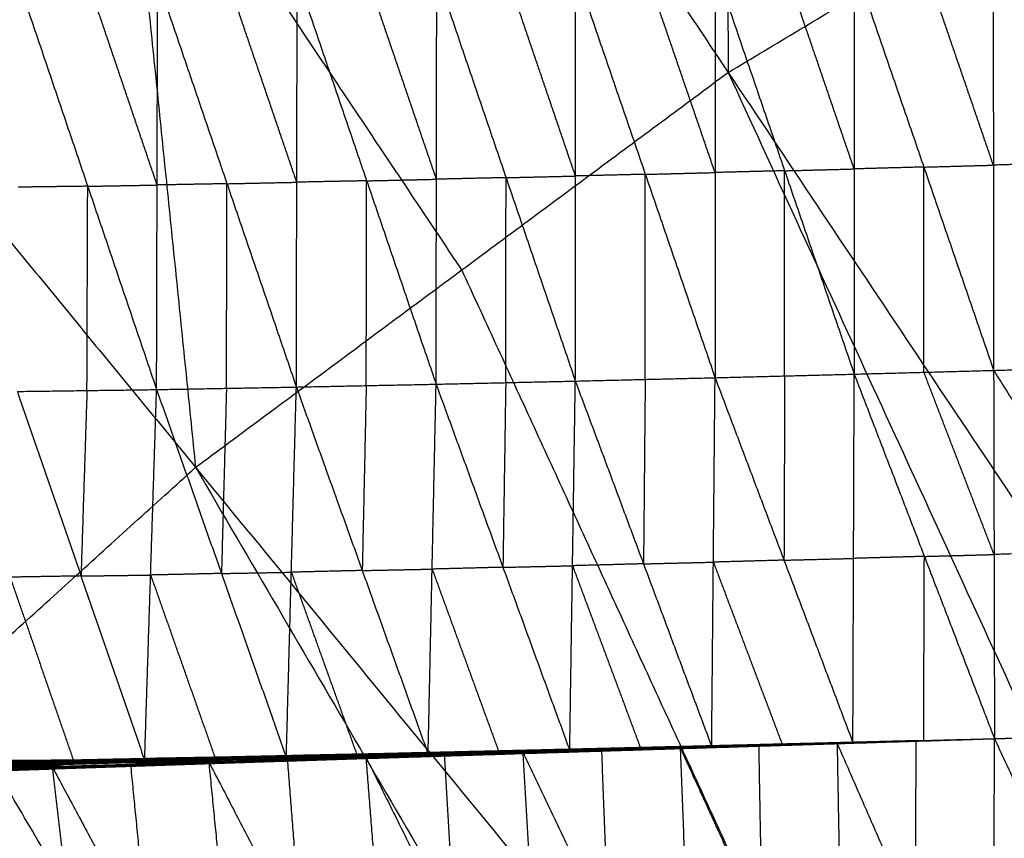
# Model space of a CAD drawing. Header units: millimetres. Extents: x -106 to 110, y -96 to 120.
# Tile 334 of 656: x -26.53 to -20.27, y 42.78 to 47.98. Entities that reach past the tile are written whole.
import ezdxf

# ---------------------------------------------------------------- set-up
doc = ezdxf.new("R2010")
doc.units = ezdxf.units.MM
doc.header["$MEASUREMENT"] = 0
doc.layers.add('Default', color=7, linetype='Continuous', true_color=0x000000)

msp = doc.modelspace()

# ---------------------------------------------------------------- linework, layer by layer
at = {"layer": 'Default'}
for points in [[(-22.0594, 56.629, 3.8611), (-22.0429, 52.1359, 3.8351), (-22.0265, 47.6429, 3.8092)], [(-26.3232, 54.0734, 3.8611), (-25.8664, 49.6036, 3.8351), (-25.4096, 45.1337, 3.8092)], [(-26.3232, 54.0734, 3.8611), (-24.1748, 50.8581, 3.8351), (-22.0265, 47.6429, 3.8092)], [(-30.316, 51.1122, 3.8611), (-27.8628, 48.1229, 3.8351), (-25.4096, 45.1337, 3.8092)], [(-22.0265, 47.6429, 3.8092), (-20.2201, 48.7256, 3.8092), (-18.4137, 49.8083, 3.8092)], [(-23.718, 46.3883, 3.8092), (-24.7922, 47.9959, 3.8222), (-25.8664, 49.6036, 3.8351)], [(-20.3431, 48.3573, -2.7569), (-20.3416, 47.0536, -2.2659), (-20.34, 45.7498, -1.7748)], [(-20.3431, 48.3573, -2.7569), (-19.7745, 47.0705, -2.2668), (-19.206, 45.7836, -1.7767)], [(-22.9972, 45.6818, -1.7775), (-22.9964, 46.9847, -2.2736), (-22.9956, 48.2875, -2.7696)], [(-22.9956, 48.2875, -2.7696), (-22.5526, 46.9954, -2.273), (-22.1096, 45.7032, -1.7765)], [(-22.1097, 47.0066, -2.2704), (-22.3312, 47.6527, -2.5187), (-22.5527, 48.2987, -2.767)], [(-22.1098, 48.3099, -2.7644), (-22.1097, 47.0066, -2.2704), (-22.1096, 45.7032, -1.7765)], [(-22.1098, 48.3099, -2.7644), (-21.6677, 47.0179, -2.2698), (-21.2256, 45.7259, -1.7752)], [(-21.2263, 47.0296, -2.2674), (-21.4474, 47.6756, -2.5147), (-21.6685, 48.3216, -2.762)], [(-21.2271, 48.3332, -2.7596), (-21.2263, 47.0296, -2.2674), (-21.2256, 45.7259, -1.7752)], [(-21.2271, 48.3332, -2.7596), (-20.7835, 47.0415, -2.2672), (-20.34, 45.7498, -1.7748)], [(-20.3416, 47.0536, -2.2659), (-20.5633, 47.6994, -2.5121), (-20.7851, 48.3453, -2.7583)], [(-25.6571, 45.6278, -1.7698), (-25.6538, 46.9274, -2.2708), (-25.6504, 48.2271, -2.7718)], [(-25.6504, 48.2271, -2.7718), (-25.2099, 46.9356, -2.2735), (-24.7694, 45.644, -1.7751)], [(-24.7666, 46.9452, -2.275), (-24.9868, 47.591, -2.5242), (-25.2071, 48.2367, -2.7734)], [(-24.7694, 45.644, -1.7751), (-24.7666, 46.9452, -2.275), (-24.7637, 48.2463, -2.7749)], [(-24.7637, 48.2463, -2.7749), (-24.3227, 46.9542, -2.2762), (-23.8816, 45.662, -1.7774)], [(-23.8795, 46.9642, -2.2755), (-24.1, 47.6103, -2.5249), (-24.3206, 48.2564, -2.7743)], [(-23.8816, 45.662, -1.7774), (-23.8795, 46.9642, -2.2755), (-23.8774, 48.2664, -2.7737)], [(-23.8774, 48.2664, -2.7737), (-23.4373, 46.9741, -2.2756), (-22.9972, 45.6818, -1.7775)], [(-22.9964, 46.9847, -2.2736), (-23.2164, 47.6308, -2.5226), (-23.4365, 48.2769, -2.7716)], [(-26.5324, 48.2113, -2.7622), (-26.0947, 46.9195, -2.266), (-25.6571, 45.6278, -1.7698)], [(-25.6538, 46.9274, -2.2708), (-25.8726, 47.5733, -2.5189), (-26.0914, 48.2192, -2.767)], [(-25.4096, 45.1337, 3.8092), (-23.718, 46.3883, 3.8092), (-22.0265, 47.6429, 3.8092)], [(-22.0265, 47.6429, 3.8092), (-18.5585, 40.1014, 3.779), (-15.0905, 32.5599, 3.7488)], [(-22.0265, 47.6429, 3.8092), (-17.508, 40.8805, 3.779), (-12.9895, 34.1181, 3.7488)], [(-20.7835, 47.0415, -2.2672), (-21.0049, 47.0356, -2.2673), (-21.2263, 47.0296, -2.2674)], [(-20.7835, 47.0415, -2.2672), (-20.5625, 47.0475, -2.2665), (-20.3416, 47.0536, -2.2659)], [(-20.7828, 45.7379, -1.775), (-20.7832, 46.3897, -2.0211), (-20.7835, 47.0415, -2.2672)], [(-19.7745, 47.0705, -2.2668), (-20.058, 47.062, -2.2663), (-20.3416, 47.0536, -2.2659)], [(-23.4373, 46.9741, -2.2756), (-23.6584, 46.9691, -2.2756), (-23.8795, 46.9642, -2.2755)], [(-23.4394, 45.6719, -1.7774), (-23.4383, 46.323, -2.0265), (-23.4373, 46.9741, -2.2756)], [(-23.4373, 46.9741, -2.2756), (-23.2169, 46.9794, -2.2746), (-22.9964, 46.9847, -2.2736)], [(-22.5526, 46.9954, -2.273), (-22.7745, 46.99, -2.2733), (-22.9964, 46.9847, -2.2736)], [(-22.5534, 45.6925, -1.777), (-22.553, 46.3439, -2.025), (-22.5526, 46.9954, -2.273)], [(-22.5526, 46.9954, -2.273), (-22.3312, 47.001, -2.2717), (-22.1097, 47.0066, -2.2704)], [(-21.6677, 47.0179, -2.2698), (-21.8887, 47.0123, -2.2701), (-22.1097, 47.0066, -2.2704)], [(-21.6677, 47.0179, -2.2698), (-21.447, 47.0238, -2.2686), (-21.2263, 47.0296, -2.2674)], [(-21.6676, 45.7146, -1.7759), (-21.6677, 46.3663, -2.0228), (-21.6677, 47.0179, -2.2698)], [(-26.0947, 46.9195, -2.266), (-26.3159, 46.9166, -2.2636), (-26.537, 46.9136, -2.2612)], [(-26.0994, 45.6218, -1.765), (-26.0971, 46.2707, -2.0155), (-26.0947, 46.9195, -2.266)], [(-26.0947, 46.9195, -2.266), (-25.8743, 46.9235, -2.2684), (-25.6538, 46.9274, -2.2708)], [(-25.2099, 46.9356, -2.2735), (-25.4318, 46.9315, -2.2721), (-25.6538, 46.9274, -2.2708)], [(-25.2133, 45.6359, -1.7725), (-25.2116, 46.2857, -2.023), (-25.2099, 46.9356, -2.2735)], [(-25.2099, 46.9356, -2.2735), (-24.9882, 46.9404, -2.2743), (-24.7666, 46.9452, -2.275)], [(-24.3227, 46.9542, -2.2762), (-24.5446, 46.9497, -2.2756), (-24.7666, 46.9452, -2.275)], [(-24.3255, 45.653, -1.7763), (-24.3241, 46.3036, -2.0262), (-24.3227, 46.9542, -2.2762)], [(-24.3227, 46.9542, -2.2762), (-24.1011, 46.9592, -2.2758), (-23.8795, 46.9642, -2.2755)], [(-20.2501, 38.8468, 3.779), (-21.9841, 42.6175, 3.7941), (-23.718, 46.3883, 3.8092)], [(-20.34, 45.7498, -1.7748), (-19.773, 45.7667, -1.7758), (-19.206, 45.7836, -1.7767)], [(-22.1096, 45.7032, -1.7765), (-21.6676, 45.7146, -1.7759), (-21.2256, 45.7259, -1.7752)], [(-21.234, 43.3843, 0.0613), (-21.2298, 44.5551, -0.857), (-21.2256, 45.7259, -1.7752)], [(-21.2256, 45.7259, -1.7752), (-20.7828, 45.7379, -1.775), (-20.34, 45.7498, -1.7748)], [(-21.2256, 45.7259, -1.7752), (-20.7802, 44.5678, -0.858), (-20.3347, 43.4097, 0.0592)], [(-20.3374, 44.5798, -0.8578), (-20.5601, 45.1588, -1.3164), (-20.7828, 45.7379, -1.775)], [(-20.34, 45.7498, -1.7748), (-20.3374, 44.5798, -0.8578), (-20.3347, 43.4097, 0.0592)], [(-20.34, 45.7498, -1.7748), (-19.618, 44.6019, -0.8592), (-18.8959, 43.4539, 0.0564)], [(-24.7694, 45.644, -1.7751), (-24.3255, 45.653, -1.7763), (-23.8816, 45.662, -1.7774)], [(-23.9322, 43.3121, 0.0685), (-23.9069, 44.4871, -0.8544), (-23.8816, 45.662, -1.7774)], [(-23.8816, 45.662, -1.7774), (-23.4394, 45.6719, -1.7774), (-22.9972, 45.6818, -1.7775)], [(-23.8816, 45.662, -1.7774), (-23.4572, 44.4986, -0.8557), (-23.0327, 43.3351, 0.0659)], [(-23.4394, 45.6719, -1.7774), (-23.4483, 45.0852, -1.3166), (-23.4572, 44.4986, -0.8557)], [(-23.0327, 43.3351, 0.0659), (-23.015, 44.5084, -0.8558), (-22.9972, 45.6818, -1.7775)], [(-22.9972, 45.6818, -1.7775), (-22.5534, 45.6925, -1.777), (-22.1096, 45.7032, -1.7765)], [(-22.9972, 45.6818, -1.7775), (-22.5642, 44.5206, -0.857), (-22.1311, 43.3594, 0.0635)], [(-22.5534, 45.6925, -1.777), (-22.5588, 45.1065, -1.317), (-22.5642, 44.5206, -0.857)], [(-22.1311, 43.3594, 0.0635), (-22.1204, 44.5313, -0.8565), (-22.1096, 45.7032, -1.7765)], [(-22.1096, 45.7032, -1.7765), (-21.6718, 44.5438, -0.8576), (-21.234, 43.3843, 0.0613)], [(-21.6676, 45.7146, -1.7759), (-21.6697, 45.1292, -1.3167), (-21.6718, 44.5438, -0.8576)], [(-26.5417, 45.6159, -1.7602), (-26.0994, 45.6218, -1.765), (-25.6571, 45.6278, -1.7698)], [(-26.5417, 45.6159, -1.7602), (-26.1373, 44.4434, -0.843), (-25.733, 43.271, 0.0742)], [(-26.0994, 45.6218, -1.765), (-26.1184, 45.0326, -1.304), (-26.1373, 44.4434, -0.843)], [(-25.733, 43.271, 0.0742), (-25.6951, 44.4494, -0.8478), (-25.6571, 45.6278, -1.7698)], [(-25.6571, 45.6278, -1.7698), (-25.2133, 45.6359, -1.7725), (-24.7694, 45.644, -1.7751)], [(-25.6571, 45.6278, -1.7698), (-25.2451, 44.4592, -0.8493), (-24.8331, 43.2906, 0.0713)], [(-25.2133, 45.6359, -1.7725), (-25.2292, 45.0475, -1.3109), (-25.2451, 44.4592, -0.8493)], [(-24.8331, 43.2906, 0.0713), (-24.8012, 44.4673, -0.8519), (-24.7694, 45.644, -1.7751)], [(-24.7694, 45.644, -1.7751), (-24.3508, 44.4781, -0.8533), (-23.9322, 43.3121, 0.0685)], [(-24.3255, 45.653, -1.7763), (-24.3381, 45.0656, -1.3148), (-24.3508, 44.4781, -0.8533)], [(-28.5306, 42.3051, 3.8092), (-26.9701, 43.7194, 3.8092), (-25.4096, 45.1337, 3.8092)], [(-25.4096, 45.1337, 3.8092), (-21.2192, 37.9685, 3.779), (-17.0287, 30.8032, 3.7488)], [(-25.4096, 45.1337, 3.8092), (-20.2501, 38.8468, 3.779), (-15.0905, 32.5599, 3.7488)], [(-19.618, 44.6019, -0.8592), (-19.9777, 44.5908, -0.8585), (-20.3374, 44.5798, -0.8578)], [(-21.6718, 44.5438, -0.8576), (-21.8961, 44.5375, -0.857), (-22.1204, 44.5313, -0.8565)], [(-21.6718, 44.5438, -0.8576), (-21.4508, 44.5494, -0.8573), (-21.2298, 44.5551, -0.857)], [(-20.7802, 44.5678, -0.858), (-21.005, 44.5615, -0.8575), (-21.2298, 44.5551, -0.857)], [(-20.7844, 43.397, 0.0602), (-20.7823, 43.9824, -0.3989), (-20.7802, 44.5678, -0.858)], [(-20.7802, 44.5678, -0.858), (-20.5588, 44.5738, -0.8579), (-20.3374, 44.5798, -0.8578)], [(-24.3508, 44.4781, -0.8533), (-24.576, 44.4727, -0.8526), (-24.8012, 44.4673, -0.8519)], [(-24.3508, 44.4781, -0.8533), (-24.1288, 44.4826, -0.8539), (-23.9069, 44.4871, -0.8544)], [(-23.4572, 44.4986, -0.8557), (-23.682, 44.4928, -0.8551), (-23.9069, 44.4871, -0.8544)], [(-23.9069, 44.4871, -0.8544), (-23.6947, 43.9053, -0.3936), (-23.4824, 43.3236, 0.0672)], [(-23.4572, 44.4986, -0.8557), (-23.2361, 44.5035, -0.8558), (-23.015, 44.5084, -0.8558)], [(-22.5642, 44.5206, -0.857), (-22.7896, 44.5145, -0.8564), (-23.015, 44.5084, -0.8558)], [(-23.015, 44.5084, -0.8558), (-22.7984, 43.9278, -0.3955), (-22.5819, 43.3473, 0.0647)], [(-22.5642, 44.5206, -0.857), (-22.3423, 44.5259, -0.8567), (-22.1204, 44.5313, -0.8565)], [(-22.1204, 44.5313, -0.8565), (-21.9015, 43.9516, -0.3971), (-21.6826, 43.3718, 0.0624)], [(-26.1373, 44.4434, -0.843), (-26.3623, 44.4396, -0.8422), (-26.5873, 44.4357, -0.8414)], [(-26.5873, 44.4357, -0.8414), (-26.3851, 43.8495, -0.3829), (-26.1829, 43.2633, 0.0757)], [(-26.1373, 44.4434, -0.843), (-25.9162, 44.4464, -0.8454), (-25.6951, 44.4494, -0.8478)], [(-25.2451, 44.4592, -0.8493), (-25.4701, 44.4543, -0.8485), (-25.6951, 44.4494, -0.8478)], [(-25.6951, 44.4494, -0.8478), (-25.489, 43.8651, -0.3875), (-25.283, 43.2808, 0.0727)], [(-25.2451, 44.4592, -0.8493), (-25.0232, 44.4632, -0.8506), (-24.8012, 44.4673, -0.8519)], [(-24.8012, 44.4673, -0.8519), (-24.5919, 43.8843, -0.391), (-24.3826, 43.3013, 0.0699)], [(-22.7796, 36.5541, 3.779), (-24.8749, 40.1368, 3.7941), (-26.9701, 43.7194, 3.8092)], [(-21.345, 43.3783, 0.0554), (-20.8399, 43.394, 0.0573), (-20.3347, 43.4097, 0.0592)], [(-21.3346, 43.3784, 0.0494), (-20.8347, 43.394, 0.0543), (-20.3347, 43.4097, 0.0592)], [(-21.3344, 43.3813, 0.0616), (-20.8346, 43.3955, 0.0604), (-20.3347, 43.4097, 0.0592)], [(-21.3261, 43.38, 0.0465), (-20.8304, 43.3949, 0.0528), (-20.3347, 43.4097, 0.0592)], [(-21.3185, 43.3825, 0.046), (-20.8266, 43.3961, 0.0526), (-20.3347, 43.4097, 0.0592)], [(-21.3127, 43.3845, 0.0486), (-20.8237, 43.3971, 0.0539), (-20.3347, 43.4097, 0.0592)], [(-21.3085, 43.3844, 0.0548), (-20.8216, 43.397, 0.057), (-20.3347, 43.4097, 0.0592)], [(-21.234, 43.3843, 0.0613), (-20.7844, 43.397, 0.0602), (-20.3347, 43.4097, 0.0592)], [(-20.3406, 41.106, -1.8616), (-20.3377, 42.2579, -0.9012), (-20.3347, 43.4097, 0.0592)], [(-20.3347, 43.41, 0.0594), (-19.6214, 43.433, 0.0548), (-18.908, 43.4559, 0.0502)], [(-20.3347, 43.41, 0.0594), (-19.6269, 43.4324, 0.0512), (-18.919, 43.4548, 0.0429)], [(-20.3347, 43.4097, 0.0592), (-19.6153, 43.4318, 0.0578), (-18.8959, 43.4539, 0.0564)], [(-20.3347, 43.41, 0.0594), (-19.6153, 43.432, 0.0579), (-18.8959, 43.4539, 0.0564)], [(-20.3347, 43.41, 0.0594), (-19.6319, 43.4307, 0.05), (-18.929, 43.4515, 0.0407)], [(-20.3347, 43.4097, 0.0592), (-19.6432, 43.4291, 0.0574), (-18.9517, 43.4486, 0.0556)], [(-20.3347, 43.41, 0.0594), (-19.6432, 43.4293, 0.0575), (-18.9517, 43.4486, 0.0556)], [(-20.3347, 43.41, 0.0594), (-19.6362, 43.4292, 0.0512), (-18.9378, 43.4483, 0.0431)], [(-20.3347, 43.41, 0.0594), (-19.64, 43.4286, 0.0546), (-18.9453, 43.4473, 0.0498)], [(-20.3347, 43.4097, 0.0592), (-19.8073, 42.273, -0.902), (-19.2798, 41.1362, -1.8632)], [(-23.3651, 43.315, 0.06), (-22.848, 43.3339, 0.0621), (-22.3309, 43.3528, 0.0642)], [(-23.3651, 43.315, 0.06), (-22.8601, 43.3309, 0.0582), (-22.355, 43.3467, 0.0564)], [(-23.3365, 43.3156, 0.051), (-22.8361, 43.3313, 0.0494), (-22.3357, 43.3469, 0.0478)], [(-23.3365, 43.3156, 0.051), (-22.8457, 43.3312, 0.0537), (-22.355, 43.3467, 0.0564)], [(-23.3315, 43.3237, 0.067), (-22.8312, 43.3383, 0.0656), (-22.3309, 43.3528, 0.0642)], [(-23.3125, 43.3212, 0.0466), (-22.8161, 43.3358, 0.0451), (-22.3196, 43.3505, 0.0437)], [(-23.3125, 43.3212, 0.0466), (-22.8241, 43.3341, 0.0472), (-22.3357, 43.3469, 0.0478)], [(-23.291, 43.3295, 0.0452), (-22.7981, 43.3427, 0.044), (-22.3052, 43.3558, 0.0427)], [(-23.291, 43.3295, 0.0452), (-22.8053, 43.34, 0.0444), (-22.3196, 43.3505, 0.0437)], [(-22.7893, 43.3461, 0.0456), (-23.0358, 43.3395, 0.0463), (-23.2822, 43.3329, 0.0469)], [(-23.2735, 43.3364, 0.0486), (-22.7835, 43.3483, 0.0474), (-22.2936, 43.3602, 0.0462)], [(-23.2735, 43.3364, 0.0486), (-22.7893, 43.3461, 0.0456), (-22.3052, 43.3558, 0.0427)], [(-22.7768, 43.3484, 0.0523), (-23.0218, 43.3425, 0.0529), (-23.2668, 43.3365, 0.0535)], [(-23.2601, 43.3366, 0.0583), (-22.7768, 43.3484, 0.0523), (-22.2936, 43.3602, 0.0462)], [(-23.2601, 43.3366, 0.0583), (-22.7725, 43.3484, 0.0568), (-22.2848, 43.3602, 0.0552)], [(-23.1464, 43.3359, 0.0621), (-22.9594, 43.3421, 0.0594), (-22.7725, 43.3484, 0.0568)], [(-22.6588, 43.3477, 0.0605), (-22.9026, 43.3418, 0.0613), (-23.1464, 43.3359, 0.0621)], [(-23.0327, 43.3351, 0.0659), (-22.6588, 43.3477, 0.0605), (-22.2848, 43.3602, 0.0552)], [(-23.0327, 43.3351, 0.0659), (-22.5819, 43.3473, 0.0647), (-22.1311, 43.3594, 0.0635)], [(-22.848, 43.3339, 0.0621), (-22.5955, 43.3419, 0.0612), (-22.343, 43.3498, 0.0603)], [(-22.8457, 43.3312, 0.0537), (-22.5956, 43.339, 0.0529), (-22.3454, 43.3468, 0.0521)], [(-22.3454, 43.3468, 0.0521), (-22.5907, 43.3391, 0.0508), (-22.8361, 43.3313, 0.0494)], [(-22.8241, 43.3341, 0.0472), (-22.5759, 43.3414, 0.0465), (-22.3277, 43.3487, 0.0457)], [(-22.3277, 43.3487, 0.0457), (-22.5719, 43.3423, 0.0454), (-22.8161, 43.3358, 0.0451)], [(-22.8053, 43.34, 0.0444), (-22.5589, 43.3466, 0.0438), (-22.3124, 43.3531, 0.0432)], [(-22.3124, 43.3531, 0.0432), (-22.5553, 43.3479, 0.0436), (-22.7981, 43.3427, 0.044)], [(-22.7981, 43.3427, 0.044), (-22.7937, 43.3444, 0.0448), (-22.7893, 43.3461, 0.0456)], [(-22.7893, 43.3461, 0.0456), (-22.5444, 43.3521, 0.0451), (-22.2994, 43.358, 0.0445)], [(-22.2994, 43.358, 0.0445), (-22.5415, 43.3532, 0.0459), (-22.7835, 43.3483, 0.0474)], [(-22.7835, 43.3483, 0.0474), (-22.7802, 43.3484, 0.0499), (-22.7768, 43.3484, 0.0523)], [(-22.7768, 43.3484, 0.0523), (-22.533, 43.3543, 0.0515), (-22.2892, 43.3602, 0.0507)], [(-22.2892, 43.3602, 0.0507), (-22.5308, 43.3543, 0.0537), (-22.7725, 43.3484, 0.0568)], [(-22.6588, 43.3477, 0.0605), (-22.4334, 43.3537, 0.0599), (-22.2079, 43.3598, 0.0593)], [(-22.5819, 43.3473, 0.0647), (-22.6203, 43.3475, 0.0626), (-22.6588, 43.3477, 0.0605)], [(-22.355, 43.3467, 0.0564), (-21.8447, 43.364, 0.059), (-21.3344, 43.3813, 0.0616)], [(-22.355, 43.3467, 0.0564), (-21.85, 43.3625, 0.0559), (-21.345, 43.3783, 0.0554)], [(-22.355, 43.3467, 0.0564), (-22.343, 43.3498, 0.0603), (-22.3309, 43.3528, 0.0642)], [(-22.355, 43.3467, 0.0564), (-22.3454, 43.3468, 0.0521), (-22.3357, 43.3469, 0.0478)], [(-21.8403, 43.3626, 0.0516), (-22.0929, 43.3547, 0.0519), (-22.3454, 43.3468, 0.0521)], [(-22.343, 43.3498, 0.0603), (-22.0878, 43.3584, 0.0616), (-21.8326, 43.3671, 0.0629)], [(-21.8447, 43.364, 0.059), (-22.0938, 43.3569, 0.0596), (-22.343, 43.3498, 0.0603)], [(-22.3357, 43.3469, 0.0478), (-21.8352, 43.3627, 0.0486), (-21.3346, 43.3784, 0.0494)], [(-22.3357, 43.3469, 0.0478), (-21.8403, 43.3626, 0.0516), (-21.345, 43.3783, 0.0554)], [(-22.3357, 43.3469, 0.0478), (-22.3277, 43.3487, 0.0457), (-22.3196, 43.3505, 0.0437)], [(-22.3309, 43.3528, 0.0642), (-21.8326, 43.3671, 0.0629), (-21.3344, 43.3813, 0.0616)], [(-22.3309, 43.3528, 0.0642), (-22.2872, 42.2011, -0.8989), (-22.2434, 41.0494, -1.862)], [(-22.3309, 43.3528, 0.0642), (-21.812, 42.2155, -0.8986), (-21.2931, 41.0782, -1.8615)], [(-21.8271, 43.3644, 0.0465), (-22.0774, 43.3566, 0.0461), (-22.3277, 43.3487, 0.0457)], [(-22.3196, 43.3505, 0.0437), (-21.8228, 43.3652, 0.0451), (-21.3261, 43.38, 0.0465)], [(-22.3196, 43.3505, 0.0437), (-21.8271, 43.3644, 0.0465), (-21.3346, 43.3784, 0.0494)], [(-22.3196, 43.3505, 0.0437), (-22.3124, 43.3531, 0.0432), (-22.3052, 43.3558, 0.0427)], [(-21.8156, 43.3679, 0.0446), (-22.064, 43.3605, 0.0439), (-22.3124, 43.3531, 0.0432)], [(-22.3052, 43.3558, 0.0427), (-21.8119, 43.3692, 0.0443), (-21.3185, 43.3825, 0.046)], [(-22.3052, 43.3558, 0.0427), (-21.8156, 43.3679, 0.0446), (-21.3261, 43.38, 0.0465)], [(-22.3052, 43.3558, 0.0427), (-22.2994, 43.358, 0.0445), (-22.2936, 43.3602, 0.0462)], [(-21.8061, 43.3714, 0.0461), (-22.0527, 43.3647, 0.0453), (-22.2994, 43.358, 0.0445)], [(-22.2936, 43.3602, 0.0462), (-21.8031, 43.3724, 0.0474), (-21.3127, 43.3845, 0.0486)], [(-22.2936, 43.3602, 0.0462), (-21.8061, 43.3714, 0.0461), (-21.3185, 43.3825, 0.046)], [(-22.2936, 43.3602, 0.0462), (-22.2892, 43.3602, 0.0507), (-22.2848, 43.3602, 0.0552)], [(-21.7987, 43.3723, 0.0519), (-22.0439, 43.3663, 0.0513), (-22.2892, 43.3602, 0.0507)], [(-22.2848, 43.3602, 0.0552), (-21.7987, 43.3723, 0.0519), (-21.3127, 43.3845, 0.0486)], [(-22.2848, 43.3602, 0.0552), (-21.7966, 43.3723, 0.055), (-21.3085, 43.3844, 0.0548)], [(-22.2848, 43.3602, 0.0552), (-22.2079, 43.3598, 0.0593), (-22.1311, 43.3594, 0.0635)], [(-21.7198, 43.3719, 0.0591), (-21.9639, 43.3658, 0.0592), (-22.2079, 43.3598, 0.0593)], [(-22.1311, 43.3594, 0.0635), (-21.7198, 43.3719, 0.0591), (-21.3085, 43.3844, 0.0548)], [(-22.1311, 43.3594, 0.0635), (-21.6826, 43.3718, 0.0624), (-21.234, 43.3843, 0.0613)], [(-21.85, 43.3625, 0.0559), (-21.8473, 43.3633, 0.0574), (-21.8447, 43.364, 0.059)], [(-21.85, 43.3625, 0.0559), (-21.8452, 43.3626, 0.0537), (-21.8403, 43.3626, 0.0516)], [(-21.8447, 43.364, 0.059), (-21.5922, 43.3719, 0.0588), (-21.3397, 43.3798, 0.0585)], [(-21.8403, 43.3626, 0.0516), (-21.5901, 43.3705, 0.052), (-21.3398, 43.3784, 0.0524)], [(-21.3398, 43.3784, 0.0524), (-21.5875, 43.3705, 0.0505), (-21.8352, 43.3627, 0.0486)], [(-21.8352, 43.3627, 0.0486), (-21.8311, 43.3636, 0.0476), (-21.8271, 43.3644, 0.0465)], [(-21.8326, 43.3671, 0.0629), (-21.8223, 42.7913, -0.4178), (-21.812, 42.2155, -0.8986)], [(-21.8271, 43.3644, 0.0465), (-21.5787, 43.3718, 0.0472), (-21.3303, 43.3792, 0.0479)], [(-21.3303, 43.3792, 0.0479), (-21.5766, 43.3722, 0.0465), (-21.8228, 43.3652, 0.0451)], [(-21.8228, 43.3652, 0.0451), (-21.8192, 43.3666, 0.0448), (-21.8156, 43.3679, 0.0446)], [(-21.8156, 43.3679, 0.0446), (-21.569, 43.3746, 0.0454), (-21.3223, 43.3812, 0.0462)], [(-21.3223, 43.3812, 0.0462), (-21.5671, 43.3752, 0.0453), (-21.8119, 43.3692, 0.0443)], [(-21.8119, 43.3692, 0.0443), (-21.809, 43.3703, 0.0452), (-21.8061, 43.3714, 0.0461)], [(-21.8061, 43.3714, 0.0461), (-21.5608, 43.3774, 0.0467), (-21.3156, 43.3835, 0.0473)], [(-21.3156, 43.3835, 0.0473), (-21.5594, 43.3779, 0.0474), (-21.8031, 43.3724, 0.0474)], [(-21.8031, 43.3724, 0.0474), (-21.8009, 43.3723, 0.0497), (-21.7987, 43.3723, 0.0519)], [(-21.7987, 43.3723, 0.0519), (-21.5547, 43.3784, 0.0518), (-21.3106, 43.3844, 0.0517)], [(-21.3106, 43.3844, 0.0517), (-21.5536, 43.3784, 0.0533), (-21.7966, 43.3723, 0.055)], [(-21.7966, 43.3723, 0.055), (-21.7582, 43.3721, 0.0571), (-21.7198, 43.3719, 0.0591)], [(-21.7198, 43.3719, 0.0591), (-21.4955, 43.3781, 0.0586), (-21.2713, 43.3844, 0.058)], [(-21.2713, 43.3844, 0.058), (-21.4769, 43.3781, 0.0602), (-21.6826, 43.3718, 0.0624)], [(-21.345, 43.3783, 0.0554), (-21.3397, 43.3798, 0.0585), (-21.3344, 43.3813, 0.0616)], [(-21.345, 43.3783, 0.0554), (-21.3398, 43.3784, 0.0524), (-21.3346, 43.3784, 0.0494)], [(-20.8347, 43.394, 0.0543), (-21.0872, 43.3862, 0.0533), (-21.3398, 43.3784, 0.0524)], [(-21.3397, 43.3798, 0.0585), (-21.0871, 43.3877, 0.0595), (-20.8346, 43.3955, 0.0604)], [(-20.8399, 43.394, 0.0573), (-21.0898, 43.3869, 0.0579), (-21.3397, 43.3798, 0.0585)], [(-21.3346, 43.3784, 0.0494), (-21.3303, 43.3792, 0.0479), (-21.3261, 43.38, 0.0465)], [(-21.3344, 43.3813, 0.0616), (-21.3137, 42.2298, -0.8999), (-21.2931, 41.0782, -1.8615)], [(-21.3344, 43.3813, 0.0616), (-20.8375, 42.2437, -0.9), (-20.3406, 41.106, -1.8616)], [(-20.8304, 43.3949, 0.0528), (-21.0804, 43.387, 0.0504), (-21.3303, 43.3792, 0.0479)], [(-21.3261, 43.38, 0.0465), (-21.3223, 43.3812, 0.0462), (-21.3185, 43.3825, 0.046)], [(-20.8266, 43.3961, 0.0526), (-21.0745, 43.3887, 0.0494), (-21.3223, 43.3812, 0.0462)], [(-21.3185, 43.3825, 0.046), (-21.3156, 43.3835, 0.0473), (-21.3127, 43.3845, 0.0486)], [(-20.8237, 43.3971, 0.0539), (-21.0696, 43.3903, 0.0506), (-21.3156, 43.3835, 0.0473)], [(-21.3127, 43.3845, 0.0486), (-21.3106, 43.3844, 0.0517), (-21.3085, 43.3844, 0.0548)], [(-20.8216, 43.397, 0.057), (-21.0661, 43.3907, 0.0543), (-21.3106, 43.3844, 0.0517)], [(-21.3085, 43.3844, 0.0548), (-21.2713, 43.3844, 0.058), (-21.234, 43.3843, 0.0613)], [(-21.2713, 43.3844, 0.058), (-21.0465, 43.3907, 0.0575), (-20.8216, 43.397, 0.057)], [(-20.7844, 43.397, 0.0602), (-21.0278, 43.3907, 0.0591), (-21.2713, 43.3844, 0.058)], [(-20.8399, 43.394, 0.0573), (-20.8373, 43.394, 0.0558), (-20.8347, 43.394, 0.0543)], [(-20.8346, 43.3955, 0.0604), (-20.836, 42.8196, -0.4198), (-20.8375, 42.2437, -0.9)], [(-20.8347, 43.394, 0.0543), (-20.8325, 43.3945, 0.0536), (-20.8304, 43.3949, 0.0528)], [(-20.8304, 43.3949, 0.0528), (-20.8285, 43.3955, 0.0527), (-20.8266, 43.3961, 0.0526)], [(-20.8266, 43.3961, 0.0526), (-20.8252, 43.3966, 0.0532), (-20.8237, 43.3971, 0.0539)], [(-20.8237, 43.3971, 0.0539), (-20.8227, 43.3971, 0.0555), (-20.8216, 43.397, 0.057)], [(-26.213, 43.2711, 0.0546), (-25.7226, 43.2813, 0.055), (-25.2323, 43.2915, 0.0554)], [(-25.7102, 43.2831, 0.0612), (-25.9554, 43.278, 0.061), (-26.2006, 43.2729, 0.0608)], [(-26.1882, 43.2748, 0.0671), (-25.6994, 43.2841, 0.0665), (-25.2107, 43.2935, 0.0658)], [(-26.1882, 43.2748, 0.0671), (-25.7102, 43.2831, 0.0612), (-25.2323, 43.2915, 0.0554)], [(-25.9606, 43.2729, 0.0706), (-25.83, 43.2785, 0.0685), (-25.6994, 43.2841, 0.0665)], [(-25.4718, 43.2822, 0.07), (-25.7162, 43.2776, 0.0703), (-25.9606, 43.2729, 0.0706)], [(-25.7369, 43.2748, 0.0539), (-25.4918, 43.2799, 0.0541), (-25.2466, 43.285, 0.0543)], [(-25.733, 43.271, 0.0742), (-25.4718, 43.2822, 0.07), (-25.2107, 43.2935, 0.0658)], [(-25.733, 43.271, 0.0742), (-25.283, 43.2808, 0.0727), (-24.8331, 43.2906, 0.0713)], [(-25.2466, 43.285, 0.0543), (-25.4846, 43.2831, 0.0546), (-25.7226, 43.2813, 0.055)], [(-25.7226, 43.2813, 0.055), (-25.7164, 43.2822, 0.0581), (-25.7102, 43.2831, 0.0612)], [(-25.7102, 43.2831, 0.0612), (-25.4659, 43.2878, 0.0609), (-25.2215, 43.2925, 0.0606)], [(-25.2215, 43.2925, 0.0606), (-25.4605, 43.2883, 0.0635), (-25.6994, 43.2841, 0.0665)], [(-25.4718, 43.2822, 0.07), (-25.2469, 43.2871, 0.0693), (-25.0219, 43.292, 0.0686)], [(-25.283, 43.2808, 0.0727), (-25.3774, 43.2815, 0.0714), (-25.4718, 43.2822, 0.07)], [(-25.3824, 43.2497, 0.0687), (-24.8554, 43.2718, 0.0693), (-24.3283, 43.2939, 0.0699)], [(-25.3824, 43.2497, 0.0687), (-24.8777, 43.2663, 0.0667), (-24.373, 43.2828, 0.0647)], [(-25.3354, 43.2523, 0.0597), (-24.8355, 43.2683, 0.0578), (-24.3356, 43.2842, 0.056)], [(-25.3354, 43.2523, 0.0597), (-24.8542, 43.2676, 0.0622), (-24.373, 43.2828, 0.0647)], [(-25.3259, 43.263, 0.073), (-24.8271, 43.2784, 0.0715), (-24.3283, 43.2939, 0.0699)], [(-25.2961, 43.2631, 0.0555), (-24.8002, 43.2776, 0.0536), (-24.3043, 43.2921, 0.0517)], [(-25.2961, 43.2631, 0.0555), (-24.8158, 43.2736, 0.0557), (-24.3356, 43.2842, 0.056)], [(-24.7826, 43.2853, 0.0524), (-25.0306, 43.2781, 0.0534), (-25.2785, 43.2708, 0.0543)], [(-25.2609, 43.2785, 0.0531), (-24.7686, 43.2911, 0.0515), (-24.2762, 43.3038, 0.0499)], [(-25.2609, 43.2785, 0.0531), (-24.7826, 43.2853, 0.0524), (-24.3043, 43.2921, 0.0517)], [(-25.2609, 43.2785, 0.0531), (-25.2466, 43.285, 0.0543), (-25.2323, 43.2915, 0.0554)], [(-24.7543, 43.2976, 0.0526), (-25.0005, 43.2913, 0.0535), (-25.2466, 43.285, 0.0543)], [(-25.2323, 43.2915, 0.0554), (-24.7429, 43.3025, 0.054), (-24.2535, 43.3134, 0.0526)], [(-25.2323, 43.2915, 0.0554), (-24.7543, 43.2976, 0.0526), (-24.2762, 43.3038, 0.0499)], [(-25.2323, 43.2915, 0.0554), (-25.2215, 43.2925, 0.0606), (-25.2107, 43.2935, 0.0658)], [(-24.7321, 43.3034, 0.0592), (-24.9768, 43.298, 0.0599), (-25.2215, 43.2925, 0.0606)], [(-25.2107, 43.2935, 0.0658), (-24.7235, 43.3039, 0.0642), (-24.2362, 43.3143, 0.0625)], [(-25.2107, 43.2935, 0.0658), (-24.7321, 43.3034, 0.0592), (-24.2535, 43.3134, 0.0526)], [(-25.2107, 43.2935, 0.0658), (-25.0219, 43.292, 0.0686), (-24.8331, 43.2906, 0.0713)], [(-25.0219, 43.292, 0.0686), (-24.8727, 43.2979, 0.0664), (-24.7235, 43.3039, 0.0642)], [(-24.5347, 43.3024, 0.0669), (-24.7783, 43.2972, 0.0677), (-25.0219, 43.292, 0.0686)], [(-24.8554, 43.2718, 0.0693), (-24.603, 43.2801, 0.0683), (-24.3507, 43.2884, 0.0673)], [(-24.8542, 43.2676, 0.0622), (-24.6042, 43.2755, 0.0613), (-24.3543, 43.2835, 0.0603)], [(-24.3543, 43.2835, 0.0603), (-24.5949, 43.2759, 0.0591), (-24.8355, 43.2683, 0.0578)], [(-24.8331, 43.2906, 0.0713), (-24.5347, 43.3024, 0.0669), (-24.2362, 43.3143, 0.0625)], [(-24.8331, 43.2906, 0.0713), (-24.3826, 43.3013, 0.0699), (-23.9322, 43.3121, 0.0685)], [(-24.8158, 43.2736, 0.0557), (-24.5679, 43.2809, 0.0548), (-24.3199, 43.2882, 0.0538)], [(-24.3199, 43.2882, 0.0538), (-24.5601, 43.2829, 0.0537), (-24.8002, 43.2776, 0.0536)], [(-24.8002, 43.2776, 0.0536), (-24.7914, 43.2815, 0.053), (-24.7826, 43.2853, 0.0524)], [(-24.7826, 43.2853, 0.0524), (-24.5364, 43.2916, 0.0516), (-24.2903, 43.298, 0.0508)], [(-24.2903, 43.298, 0.0508), (-24.5294, 43.2945, 0.0512), (-24.7686, 43.2911, 0.0515)], [(-24.7686, 43.2911, 0.0515), (-24.7614, 43.2944, 0.0521), (-24.7543, 43.2976, 0.0526)], [(-24.7543, 43.2976, 0.0526), (-24.5096, 43.3031, 0.0519), (-24.2649, 43.3086, 0.0512)], [(-24.2649, 43.3086, 0.0512), (-24.5039, 43.3055, 0.0526), (-24.7429, 43.3025, 0.054)], [(-24.7429, 43.3025, 0.054), (-24.7375, 43.303, 0.0566), (-24.7321, 43.3034, 0.0592)], [(-24.7321, 43.3034, 0.0592), (-24.4885, 43.3086, 0.0584), (-24.2449, 43.3138, 0.0575)], [(-24.2449, 43.3138, 0.0575), (-24.4842, 43.3089, 0.0608), (-24.7235, 43.3039, 0.0642)], [(-24.5347, 43.3024, 0.0669), (-24.3094, 43.3078, 0.0662), (-24.0842, 43.3132, 0.0655)], [(-24.3826, 43.3013, 0.0699), (-24.4586, 43.3019, 0.0684), (-24.5347, 43.3024, 0.0669)], [(-24.373, 43.2828, 0.0647), (-23.8522, 43.3033, 0.0659), (-23.3315, 43.3237, 0.067)], [(-24.373, 43.2828, 0.0647), (-23.8691, 43.2989, 0.0624), (-23.3651, 43.315, 0.06)], [(-24.373, 43.2828, 0.0647), (-24.3507, 43.2884, 0.0673), (-24.3283, 43.2939, 0.0699)], [(-24.373, 43.2828, 0.0647), (-24.3543, 43.2835, 0.0603), (-24.3356, 43.2842, 0.056)], [(-23.8503, 43.2996, 0.058), (-24.1023, 43.2916, 0.0592), (-24.3543, 43.2835, 0.0603)], [(-24.3507, 43.2884, 0.0673), (-24.0903, 43.2986, 0.0679), (-23.8299, 43.3088, 0.0685)], [(-23.8522, 43.3033, 0.0659), (-24.1015, 43.2958, 0.0666), (-24.3507, 43.2884, 0.0673)], [(-24.3356, 43.2842, 0.056), (-23.836, 43.2999, 0.0535), (-23.3365, 43.3156, 0.051)], [(-24.3356, 43.2842, 0.056), (-23.8503, 43.2996, 0.058), (-23.3651, 43.315, 0.06)], [(-24.3356, 43.2842, 0.056), (-24.3199, 43.2882, 0.0538), (-24.3043, 43.2921, 0.0517)], [(-24.3283, 43.2939, 0.0699), (-23.8299, 43.3088, 0.0685), (-23.3315, 43.3237, 0.067)], [(-24.3283, 43.2939, 0.0699), (-24.2373, 42.1412, -0.8955), (-24.1462, 40.9885, -1.8609)], [(-24.3283, 43.2939, 0.0699), (-23.7626, 42.1567, -0.8961), (-23.1969, 41.0195, -1.8622)], [(-23.8204, 43.3039, 0.0514), (-24.0701, 43.296, 0.0526), (-24.3199, 43.2882, 0.0538)], [(-24.3043, 43.2921, 0.0517), (-23.8084, 43.3067, 0.0492), (-23.3125, 43.3212, 0.0466)], [(-24.3043, 43.2921, 0.0517), (-23.8204, 43.3039, 0.0514), (-23.3365, 43.3156, 0.051)], [(-24.3043, 43.2921, 0.0517), (-24.2903, 43.298, 0.0508), (-24.2762, 43.3038, 0.0499)], [(-23.7944, 43.3125, 0.0483), (-24.0423, 43.3052, 0.0495), (-24.2903, 43.298, 0.0508)], [(-24.2762, 43.3038, 0.0499), (-23.7836, 43.3166, 0.0475), (-23.291, 43.3295, 0.0452)], [(-24.2762, 43.3038, 0.0499), (-23.7944, 43.3125, 0.0483), (-23.3125, 43.3212, 0.0466)], [(-24.2762, 43.3038, 0.0499), (-24.2649, 43.3086, 0.0512), (-24.2535, 43.3134, 0.0526)], [(-23.7722, 43.3215, 0.0489), (-24.0185, 43.315, 0.0501), (-24.2649, 43.3086, 0.0512)], [(-24.2535, 43.3134, 0.0526), (-23.7635, 43.3249, 0.0506), (-23.2735, 43.3364, 0.0486)], [(-24.2535, 43.3134, 0.0526), (-23.7722, 43.3215, 0.0489), (-23.291, 43.3295, 0.0452)], [(-24.2535, 43.3134, 0.0526), (-24.2449, 43.3138, 0.0575), (-24.2362, 43.3143, 0.0625)], [(-23.7548, 43.3253, 0.0555), (-23.9998, 43.3196, 0.0565), (-24.2449, 43.3138, 0.0575)], [(-24.2362, 43.3143, 0.0625), (-23.7482, 43.3254, 0.0604), (-23.2601, 43.3366, 0.0583)], [(-24.2362, 43.3143, 0.0625), (-23.7548, 43.3253, 0.0555), (-23.2735, 43.3364, 0.0486)], [(-24.2362, 43.3143, 0.0625), (-24.0842, 43.3132, 0.0655), (-23.9322, 43.3121, 0.0685)], [(-24.0842, 43.3132, 0.0655), (-23.9162, 43.3193, 0.0629), (-23.7482, 43.3254, 0.0604)], [(-23.5961, 43.3244, 0.0634), (-23.8402, 43.3188, 0.0645), (-24.0842, 43.3132, 0.0655)], [(-23.9322, 43.3121, 0.0685), (-23.5961, 43.3244, 0.0634), (-23.2601, 43.3366, 0.0583)], [(-23.9322, 43.3121, 0.0685), (-23.4824, 43.3236, 0.0672), (-23.0327, 43.3351, 0.0659)], [(-23.8691, 43.2989, 0.0624), (-23.8606, 43.3011, 0.0641), (-23.8522, 43.3033, 0.0659)], [(-23.8691, 43.2989, 0.0624), (-23.8597, 43.2993, 0.0602), (-23.8503, 43.2996, 0.058)], [(-23.8522, 43.3033, 0.0659), (-23.6003, 43.3113, 0.0647), (-23.3483, 43.3194, 0.0635)], [(-23.8503, 43.2996, 0.058), (-23.6005, 43.3075, 0.0568), (-23.3508, 43.3153, 0.0555)], [(-23.3508, 43.3153, 0.0555), (-23.5934, 43.3076, 0.0545), (-23.836, 43.2999, 0.0535)], [(-23.836, 43.2999, 0.0535), (-23.8282, 43.3019, 0.0524), (-23.8204, 43.3039, 0.0514)], [(-23.8299, 43.3088, 0.0685), (-23.7963, 42.7327, -0.4138), (-23.7626, 42.1567, -0.8961)], [(-23.8204, 43.3039, 0.0514), (-23.5724, 43.3111, 0.0501), (-23.3245, 43.3184, 0.0488)], [(-23.3245, 43.3184, 0.0488), (-23.5664, 43.3125, 0.049), (-23.8084, 43.3067, 0.0492)], [(-23.8084, 43.3067, 0.0492), (-23.8014, 43.3096, 0.0487), (-23.7944, 43.3125, 0.0483)], [(-23.7944, 43.3125, 0.0483), (-23.5481, 43.3189, 0.0471), (-23.3018, 43.3253, 0.0459)], [(-23.3018, 43.3253, 0.0459), (-23.5427, 43.321, 0.0467), (-23.7836, 43.3166, 0.0475)], [(-23.7836, 43.3166, 0.0475), (-23.7779, 43.3191, 0.0482), (-23.7722, 43.3215, 0.0489)], [(-23.7722, 43.3215, 0.0489), (-23.5272, 43.3272, 0.0479), (-23.2822, 43.3329, 0.0469)], [(-23.2822, 43.3329, 0.0469), (-23.5228, 43.3289, 0.0488), (-23.7635, 43.3249, 0.0506)], [(-23.7635, 43.3249, 0.0506), (-23.7592, 43.3251, 0.0531), (-23.7548, 43.3253, 0.0555)], [(-23.7548, 43.3253, 0.0555), (-23.5108, 43.3309, 0.0545), (-23.2668, 43.3365, 0.0535)], [(-23.2668, 43.3365, 0.0535), (-23.5075, 43.331, 0.0569), (-23.7482, 43.3254, 0.0604)], [(-23.5961, 43.3244, 0.0634), (-23.3713, 43.3301, 0.0628), (-23.1464, 43.3359, 0.0621)], [(-23.4824, 43.3236, 0.0672), (-23.5393, 43.324, 0.0653), (-23.5961, 43.3244, 0.0634)], [(-23.3651, 43.315, 0.06), (-23.3483, 43.3194, 0.0635), (-23.3315, 43.3237, 0.067)], [(-23.3651, 43.315, 0.06), (-23.3508, 43.3153, 0.0555), (-23.3365, 43.3156, 0.051)], [(-22.8457, 43.3312, 0.0537), (-23.0983, 43.3233, 0.0546), (-23.3508, 43.3153, 0.0555)], [(-23.3483, 43.3194, 0.0635), (-23.0897, 43.3288, 0.0646), (-22.8312, 43.3383, 0.0656)], [(-22.848, 43.3339, 0.0621), (-23.0981, 43.3266, 0.0628), (-23.3483, 43.3194, 0.0635)], [(-23.3365, 43.3156, 0.051), (-23.3245, 43.3184, 0.0488), (-23.3125, 43.3212, 0.0466)], [(-23.3315, 43.3237, 0.067), (-23.2642, 42.1716, -0.8976), (-23.1969, 41.0195, -1.8622)], [(-23.3315, 43.3237, 0.067), (-22.7874, 42.1866, -0.8975), (-22.2434, 41.0494, -1.862)], [(-22.8241, 43.3341, 0.0472), (-23.0743, 43.3262, 0.048), (-23.3245, 43.3184, 0.0488)], [(-23.3125, 43.3212, 0.0466), (-23.3018, 43.3253, 0.0459), (-23.291, 43.3295, 0.0452)], [(-22.8053, 43.34, 0.0444), (-23.0535, 43.3327, 0.0452), (-23.3018, 43.3253, 0.0459)], [(-23.291, 43.3295, 0.0452), (-23.2822, 43.3329, 0.0469), (-23.2735, 43.3364, 0.0486)], [(-23.2735, 43.3364, 0.0486), (-23.2668, 43.3365, 0.0535), (-23.2601, 43.3366, 0.0583)], [(-23.2601, 43.3366, 0.0583), (-23.1464, 43.3359, 0.0621), (-23.0327, 43.3351, 0.0659)], [(-22.8601, 43.3309, 0.0582), (-22.854, 43.3324, 0.0602), (-22.848, 43.3339, 0.0621)], [(-22.8601, 43.3309, 0.0582), (-22.8529, 43.331, 0.0559), (-22.8457, 43.3312, 0.0537)], [(-22.8361, 43.3313, 0.0494), (-22.8301, 43.3327, 0.0483), (-22.8241, 43.3341, 0.0472)], [(-22.8312, 43.3383, 0.0656), (-22.8093, 42.7624, -0.4159), (-22.7874, 42.1866, -0.8975)], [(-22.8161, 43.3358, 0.0451), (-22.8107, 43.3379, 0.0448), (-22.8053, 43.34, 0.0444)], [(-27.3992, 43.1776, 0.0686), (-26.8598, 43.2042, 0.0724), (-26.3203, 43.2308, 0.0763)], [(-27.3359, 43.1871, 0.0533), (-26.8351, 43.2034, 0.0566), (-26.3342, 43.2198, 0.0598)], [(-27.3196, 43.1929, 0.0797), (-26.82, 43.2118, 0.078), (-26.3203, 43.2308, 0.0763)], [(-27.2832, 43.2077, 0.0466), (-26.7854, 43.2209, 0.0508), (-26.2877, 43.2341, 0.055)], [(-27.2832, 43.2077, 0.0466), (-26.8087, 43.2137, 0.0532), (-26.3342, 43.2198, 0.0598)], [(-27.236, 43.2348, 0.0431), (-26.7411, 43.2444, 0.0476), (-26.2463, 43.254, 0.0521)], [(-27.236, 43.2348, 0.0431), (-26.7619, 43.2344, 0.0491), (-26.2877, 43.2341, 0.055)], [(-27.1978, 43.2579, 0.0471), (-26.7054, 43.2645, 0.0508), (-26.213, 43.2711, 0.0546)], [(-27.1978, 43.2579, 0.0471), (-26.7221, 43.256, 0.0496), (-26.2463, 43.254, 0.0521)], [(-27.1691, 43.265, 0.0643), (-26.6786, 43.2699, 0.0657), (-26.1882, 43.2748, 0.0671)], [(-27.1691, 43.265, 0.0643), (-26.691, 43.268, 0.0595), (-26.213, 43.2711, 0.0546)], [(-26.4105, 43.2652, 0.0722), (-26.6557, 43.2627, 0.0715), (-26.901, 43.2603, 0.0708)], [(-26.8598, 43.2042, 0.0724), (-26.6075, 43.2136, 0.0729), (-26.3553, 43.2231, 0.0734)], [(-26.8087, 43.2137, 0.0532), (-26.5598, 43.2203, 0.0553), (-26.311, 43.2269, 0.0574)], [(-26.311, 43.2269, 0.0574), (-26.5482, 43.2239, 0.0541), (-26.7854, 43.2209, 0.0508)], [(-26.7619, 43.2344, 0.0491), (-26.5144, 43.2392, 0.0513), (-26.267, 43.244, 0.0535)], [(-26.267, 43.244, 0.0535), (-26.5041, 43.2442, 0.0506), (-26.7411, 43.2444, 0.0476)], [(-26.7221, 43.256, 0.0496), (-26.4758, 43.2593, 0.0515), (-26.2296, 43.2625, 0.0533)], [(-26.2296, 43.2625, 0.0533), (-26.4675, 43.2635, 0.0521), (-26.7054, 43.2645, 0.0508)], [(-26.691, 43.268, 0.0595), (-26.4458, 43.2705, 0.0601), (-26.2006, 43.2729, 0.0608)], [(-26.2006, 43.2729, 0.0608), (-26.4396, 43.2714, 0.0633), (-26.6786, 43.2699, 0.0657)], [(-26.6329, 43.2556, 0.0773), (-26.4105, 43.2652, 0.0722), (-26.1882, 43.2748, 0.0671)], [(-26.6329, 43.2556, 0.0773), (-26.1829, 43.2633, 0.0757), (-25.733, 43.271, 0.0742)], [(-26.4105, 43.2652, 0.0722), (-26.1855, 43.269, 0.0714), (-25.9606, 43.2729, 0.0706)], [(-26.3903, 43.2154, 0.0706), (-25.8581, 43.2392, 0.0718), (-25.3259, 43.263, 0.073)], [(-26.3903, 43.2154, 0.0706), (-25.8863, 43.2325, 0.0696), (-25.3824, 43.2497, 0.0687)], [(-26.3903, 43.2154, 0.0706), (-26.3553, 43.2231, 0.0734), (-26.3203, 43.2308, 0.0763)], [(-26.3903, 43.2154, 0.0706), (-26.3622, 43.2176, 0.0652), (-26.3342, 43.2198, 0.0598)], [(-25.8583, 43.2347, 0.0643), (-26.1103, 43.2262, 0.0647), (-26.3622, 43.2176, 0.0652)], [(-26.3553, 43.2231, 0.0734), (-26.0892, 43.235, 0.074), (-25.8231, 43.2469, 0.0747)], [(-25.8581, 43.2392, 0.0718), (-26.1067, 43.2311, 0.0726), (-26.3553, 43.2231, 0.0734)], [(-26.3342, 43.2198, 0.0598), (-25.8348, 43.236, 0.0598), (-25.3354, 43.2523, 0.0597)], [(-26.3342, 43.2198, 0.0598), (-25.8583, 43.2347, 0.0643), (-25.3824, 43.2497, 0.0687)], [(-26.3342, 43.2198, 0.0598), (-26.311, 43.2269, 0.0574), (-26.2877, 43.2341, 0.055)], [(-26.3203, 43.2308, 0.0763), (-25.8231, 43.2469, 0.0747), (-25.3259, 43.263, 0.073)], [(-26.3203, 43.2308, 0.0763), (-26.1847, 42.0764, -0.8871), (-26.0491, 40.922, -1.8504)], [(-26.3203, 43.2308, 0.0763), (-25.7094, 42.0935, -0.8905), (-25.0985, 40.9562, -1.8573)], [(-25.8115, 43.2432, 0.0573), (-26.0613, 43.235, 0.0574), (-26.311, 43.2269, 0.0574)], [(-26.2877, 43.2341, 0.055), (-25.7919, 43.2486, 0.0552), (-25.2961, 43.2631, 0.0555)], [(-26.2877, 43.2341, 0.055), (-26.267, 43.244, 0.0535), (-26.2463, 43.254, 0.0521)], [(-26.2877, 43.2341, 0.055), (-25.8115, 43.2432, 0.0573), (-25.3354, 43.2523, 0.0597)], [(-25.7712, 43.2585, 0.0538), (-26.0191, 43.2513, 0.0537), (-26.267, 43.244, 0.0535)], [(-26.2463, 43.254, 0.0521), (-25.7536, 43.2663, 0.0526), (-25.2609, 43.2785, 0.0531)], [(-26.2463, 43.254, 0.0521), (-26.2296, 43.2625, 0.0533), (-26.213, 43.2711, 0.0546)], [(-26.2463, 43.254, 0.0521), (-25.7712, 43.2585, 0.0538), (-25.2961, 43.2631, 0.0555)], [(-25.7369, 43.2748, 0.0539), (-25.9833, 43.2687, 0.0536), (-26.2296, 43.2625, 0.0533)], [(-26.213, 43.2711, 0.0546), (-25.7369, 43.2748, 0.0539), (-25.2609, 43.2785, 0.0531)], [(-26.213, 43.2711, 0.0546), (-26.2006, 43.2729, 0.0608), (-26.1882, 43.2748, 0.0671)], [(-26.1882, 43.2748, 0.0671), (-25.9606, 43.2729, 0.0706), (-25.733, 43.271, 0.0742)], [(-25.9606, 43.2729, 0.0706), (-26.0717, 43.2681, 0.0732), (-26.1829, 43.2633, 0.0757)], [(-25.8863, 43.2325, 0.0696), (-25.8722, 43.2359, 0.0707), (-25.8581, 43.2392, 0.0718)], [(-25.8863, 43.2325, 0.0696), (-25.8723, 43.2336, 0.0669), (-25.8583, 43.2347, 0.0643)], [(-25.8583, 43.2347, 0.0643), (-25.6086, 43.2429, 0.0642), (-25.3589, 43.251, 0.0642)], [(-25.8581, 43.2392, 0.0718), (-25.6061, 43.2478, 0.0713), (-25.3542, 43.2564, 0.0709)], [(-25.3589, 43.251, 0.0642), (-25.5969, 43.2435, 0.062), (-25.8348, 43.236, 0.0598)], [(-25.8348, 43.236, 0.0598), (-25.8232, 43.2396, 0.0586), (-25.8115, 43.2432, 0.0573)], [(-25.8231, 43.2469, 0.0747), (-25.7663, 42.6702, -0.4079), (-25.7094, 42.0935, -0.8905)], [(-25.8115, 43.2432, 0.0573), (-25.5636, 43.2504, 0.0575), (-25.3158, 43.2577, 0.0576)], [(-25.7919, 43.2486, 0.0552), (-25.7816, 43.2536, 0.0545), (-25.7712, 43.2585, 0.0538)], [(-25.3158, 43.2577, 0.0576), (-25.5538, 43.2531, 0.0564), (-25.7919, 43.2486, 0.0552)], [(-25.7712, 43.2585, 0.0538), (-25.5249, 43.2647, 0.0541), (-25.2785, 43.2708, 0.0543)], [(-25.7536, 43.2663, 0.0526), (-25.7453, 43.2705, 0.0532), (-25.7369, 43.2748, 0.0539)], [(-25.2785, 43.2708, 0.0543), (-25.5161, 43.2685, 0.0535), (-25.7536, 43.2663, 0.0526)], [(-25.3824, 43.2497, 0.0687), (-25.3542, 43.2564, 0.0709), (-25.3259, 43.263, 0.073)], [(-25.3824, 43.2497, 0.0687), (-25.3589, 43.251, 0.0642), (-25.3354, 43.2523, 0.0597)], [(-24.8542, 43.2676, 0.0622), (-25.1066, 43.2593, 0.0632), (-25.3589, 43.251, 0.0642)], [(-25.3542, 43.2564, 0.0709), (-25.0907, 43.2674, 0.0712), (-24.8271, 43.2784, 0.0715)], [(-24.8554, 43.2718, 0.0693), (-25.1048, 43.2641, 0.0701), (-25.3542, 43.2564, 0.0709)], [(-25.3354, 43.2523, 0.0597), (-25.3158, 43.2577, 0.0576), (-25.2961, 43.2631, 0.0555)], [(-25.3259, 43.263, 0.073), (-25.2122, 42.1096, -0.8921), (-25.0985, 40.9562, -1.8573)], [(-25.3259, 43.263, 0.073), (-24.7361, 42.1258, -0.8939), (-24.1462, 40.9885, -1.8609)], [(-24.8158, 43.2736, 0.0557), (-25.0658, 43.2657, 0.0567), (-25.3158, 43.2577, 0.0576)], [(-25.2961, 43.2631, 0.0555), (-25.2785, 43.2708, 0.0543), (-25.2609, 43.2785, 0.0531)], [(-24.8777, 43.2663, 0.0667), (-24.8666, 43.269, 0.068), (-24.8554, 43.2718, 0.0693)], [(-24.8777, 43.2663, 0.0667), (-24.866, 43.2669, 0.0645), (-24.8542, 43.2676, 0.0622)], [(-24.8355, 43.2683, 0.0578), (-24.8257, 43.271, 0.0568), (-24.8158, 43.2736, 0.0557)], [(-24.8271, 43.2784, 0.0715), (-24.7816, 42.7021, -0.4112), (-24.7361, 42.1258, -0.8939)], [(-27.3992, 43.1776, 0.0686), (-26.8947, 43.1965, 0.0696), (-26.3903, 43.2154, 0.0706)], [(-27.3359, 43.1871, 0.0533), (-26.8631, 43.2012, 0.0619), (-26.3903, 43.2154, 0.0706)], [(-27.3196, 43.1929, 0.0797), (-26.6844, 42.0574, -0.8854), (-26.0491, 40.922, -1.8504)], [(-26.8631, 43.2012, 0.0619), (-26.6127, 43.2094, 0.0636), (-26.3622, 43.2176, 0.0652)], [(-26.3622, 43.2176, 0.0652), (-26.5987, 43.2105, 0.0609), (-26.8351, 43.2034, 0.0566)]]:
    msp.add_open_spline(points, degree=2, dxfattribs=at)

doc.saveas('drawing.dxf')
